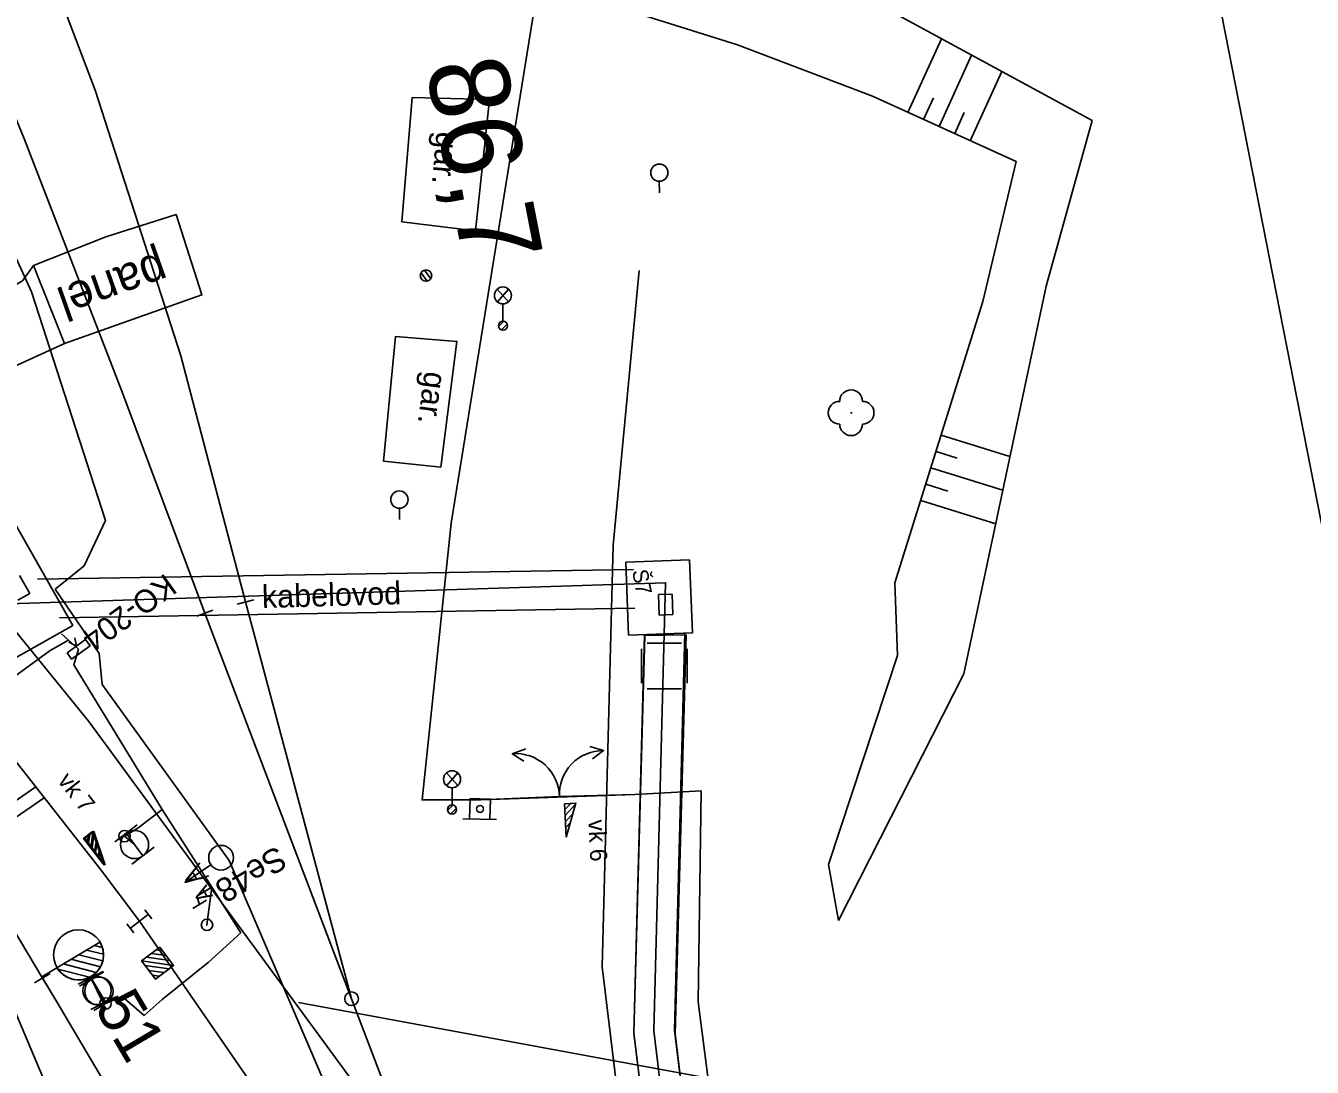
# Model space of a CAD drawing. Extents: x -545736 to -544888, y -1122892 to -1119128.
# Drawn here: x -545179.4 to -545123.1, y -1121657.7 to -1121612.1 of the extents above; entities that cross this region are included whole.
import ezdxf

# ---------------------------------------------------------------- set-up
doc = ezdxf.new("R2010")
doc.units = 0
for name, color, linetype in [('osvětlené plochy-hodnota-obrys', 7, 'Continuous'), ('Podbarveni_Komunikace', 7, 'Continuous'), ('Podbarveni_Prechodove konstrukce', 7, 'Continuous'), ('Vrstva 1', 7, 'Continuous'), ('Vrstva 1 - Koleje', 7, 'Continuous'), ('Vrstva 10', 7, 'Continuous'), ('Vrstva 11', 7, 'Continuous'), ('Vrstva 16', 7, 'Continuous'), ('Vrstva 17', 7, 'Continuous'), ('Vrstva 19 - Staniceni', 7, 'Continuous'), ('Vrstva 2', 7, 'Continuous'), ('Vrstva 2 - Vyhybky', 7, 'Continuous'), ('Vrstva 23', 7, 'Continuous'), ('Vrstva 23 - PHS - pozemni - schody - eskalatory', 7, 'Continuous'), ('Vrstva 25', 7, 'Continuous'), ('Vrstva 26', 7, 'Continuous'), ('Vrstva 27', 7, 'Continuous'), ('Vrstva 28 - zabzar', 7, 'Continuous'), ('Vrstva 3', 7, 'Continuous'), ('Vrstva 3 - Lisy - Pocitaci body', 7, 'Continuous'), ('Vrstva 31', 7, 'Continuous'), ('Vrstva 34', 7, 'Continuous'), ('Vrstva 35', 7, 'Continuous'), ('Vrstva 36', 7, 'Continuous'), ('Vrstva 4 - Teren - stezky - prechody - plochy', 7, 'Continuous'), ('Vrstva 48', 7, 'Continuous'), ('Vrstva 49', 7, 'Continuous'), ('Vrstva 50', 7, 'Continuous'), ('Vrstva 6 - Navesti', 7, 'Continuous'), ('Vrstva 61', 7, 'Continuous'), ('Vrstva 63', 7, 'Continuous'), ('Vrstva 7', 7, 'Continuous')]:
    doc.layers.add(name, color=color, linetype=linetype)

msp = doc.modelspace()

# ---------------------------------------------------------------- linework, layer by layer
at = {"layer": 'osvětlené plochy-hodnota-obrys'}
msp.add_lwpolyline([(-545114.36, -1122142.005), (-545095.834, -1122030.811), (-545094.039, -1122008.497), (-545094.672, -1121983.393), (-545097.737, -1121961.902), (-545099.42, -1121918.553), (-545101.285, -1121870.536), (-545123.71, -1121759.379), (-545130.296, -1121736.567), (-545147.419, -1121693.847), (-545162.352, -1121662.092), (-545176.655, -1121642.604), (-545199.404, -1121614.631), (-545212.209, -1121594.037), (-545225.557, -1121565.516)], dxfattribs=at)
at = {"layer": 'Podbarveni_Komunikace'}
msp.add_line((-545177.72, -1121626.054), (-545179.071, -1121622.643), dxfattribs=at)
msp.add_lwpolyline([(-545179.071, -1121622.643), (-545179.56, -1121623.309), (-545181.752, -1121624.596), (-545180.274, -1121627.213), (-545177.72, -1121626.054)], dxfattribs=at)
at = {"layer": 'Podbarveni_Prechodove konstrukce'}
msp.add_line((-545179.071, -1121622.643), (-545177.72, -1121626.054), dxfattribs=at)
msp.add_lwpolyline([(-545177.72, -1121626.054), (-545171.703, -1121623.927), (-545172.826, -1121620.409), (-545175.906, -1121621.387), (-545179.071, -1121622.643)], dxfattribs=at)
at = {"layer": 'Vrstva 1'}
for points in [[(-545223.914, -1121512.145), (-545222.307, -1121516.063), (-545201.359, -1121566.492), (-545194.846, -1121581.654), (-545187.618, -1121598.037), (-545184.441, -1121605.229), (-545182.916, -1121608.695), (-545179.472, -1121617.113), (-545175.207, -1121628.144), (-545171.571, -1121637.866), (-545165.151, -1121654.745), (-545162.352, -1121662.092), (-545162.064, -1121662.86)], [(-545218.327, -1121512.169), (-545215.614, -1121518.744), (-545202.659, -1121550.017), (-545195.247, -1121567.92), (-545182.766, -1121598.165), (-545176.378, -1121614.965), (-545172.622, -1121626.586), (-545169.798, -1121637.37), (-545165.151, -1121654.745)], [(-545190.178, -1121631.253), (-545186.213, -1121636.255), (-545176.171, -1121649.044), (-545174.436, -1121651.351), (-545168.743, -1121659.601), (-545162.987, -1121669.095), (-545158.853, -1121676.525), (-545151.303, -1121691.193)], [(-545178.679, -1121653.836), (-545178.101, -1121654.799), (-545172.318, -1121664.58), (-545165.861, -1121675.485), (-545165.218, -1121676.558), (-545159.659, -1121686.376)]]:
    msp.add_lwpolyline(points, dxfattribs=at)
at = {"layer": 'Vrstva 1 - Koleje'}
for points in [[(-545191.612, -1121632.129), (-545190.978, -1121633.194), (-545185.162, -1121642.962), (-545180.201, -1121654.544), (-545176.154, -1121664.128), (-545173.907, -1121669.92), (-545171.157, -1121677.438)], [(-545191.612, -1121632.129), (-545190.978, -1121633.194), (-545185.162, -1121642.962), (-545178.685, -1121653.839)]]:
    msp.add_lwpolyline(points, dxfattribs=at)
at = {"layer": 'Vrstva 10'}
msp.add_line((-545169.988, -1121392.291), (-544887.573, -1122835.274), dxfattribs=at)
at = {"layer": 'Vrstva 11'}
for p, q in [((-545161.836, -1121623.321), (-545162.103, -1121622.951)), ((-545161.682, -1121623.214), (-545161.953, -1121622.839))]:
    msp.add_line(p, q, dxfattribs=at)
msp.add_circle((-545161.89, -1121623.079), 0.25, dxfattribs=at)
at = {"layer": 'Vrstva 17'}
for p, q in [((-545158.114, -1121644.015), (-545157.521, -1121643.794)), ((-545154.116, -1121643.875), (-545154.723, -1121643.696)), ((-545159.498, -1121646.03), (-545152.748, -1121645.794))]:
    msp.add_line(p, q, dxfattribs=at)
for points in [[(-545149.838, -1121645.646), (-545152.748, -1121645.794), (-545156.047, -1121645.894), (-545159.498, -1121646.03), (-545162.062, -1121646.037), (-545160.791, -1121633.913), (-545156.992, -1121610.425), (-545157.88, -1121609.939)], [(-545157.521, -1121643.794), (-545158.114, -1121644.015), (-545157.602, -1121644.347)], [(-545154.723, -1121643.696), (-545154.116, -1121643.875), (-545154.604, -1121644.243)], [(-545146.984, -1121676.11), (-545146.655, -1121675.972), (-545148.036, -1121669.924), (-545149.969, -1121654.88), (-545149.838, -1121645.646)]]:
    msp.add_lwpolyline(points, dxfattribs=at)
for centre, start, end in [((-545157.964, -1121645.926), 0.9677, 94.4876), ((-545154.133, -1121645.792), 89.5173, 183.0371)]:
    msp.add_arc(centre, 1.917, start, end, dxfattribs=at)
at = {"layer": 'Vrstva 2'}
for p, q in [((-545171.922, -1121637.997), (-545171.22, -1121637.735)), ((-545169.435, -1121637.275), (-545170.161, -1121637.465)), ((-545165.151, -1121654.745), (-545169.798, -1121637.37)), ((-545178.05, -1121653.384), (-545176.164, -1121652.261)), ((-545176.164, -1121652.261), (-545178.05, -1121653.385)), ((-545176.409, -1121652.407), (-545176.062, -1121652.495)), ((-545177.435, -1121653.017), (-545176.143, -1121653.344)), ((-545177.092, -1121652.814), (-545176.043, -1121653.08)), ((-545176.751, -1121652.611), (-545176.013, -1121652.798)), ((-545178.051, -1121653.384), (-545178.712, -1121653.781)), ((-545178.05, -1121653.385), (-545178.05, -1121653.384)), ((-545178.002, -1121653.454), (-545176.621, -1121653.804)), ((-545177.776, -1121653.221), (-545176.324, -1121653.589))]:
    msp.add_line(p, q, dxfattribs=at)
for points in [[(-545162.064, -1121662.86), (-545162.352, -1121662.092), (-545165.151, -1121654.745), (-545171.571, -1121637.866)], [(-545178.712, -1121653.781), (-545178.101, -1121654.799), (-545172.318, -1121664.58), (-545165.861, -1121675.485)]]:
    msp.add_lwpolyline(points, dxfattribs=at)
for centre, radius in [((-545177.101, -1121652.82), 1.097), ((-545165.151, -1121654.745), 0.3)]:
    msp.add_circle(centre, radius, dxfattribs=at)
msp.add_arc((-545177.107, -1121652.822), 1.098, 210.8104, 30.7713, dxfattribs=at)
at = {"layer": 'Vrstva 2 - Vyhybky'}
msp.add_line((-545179.029, -1121654.044), (-545178.341, -1121653.634), dxfattribs=at)
msp.add_lwpolyline([(-545191.612, -1121632.129), (-545190.978, -1121633.194), (-545185.162, -1121642.962), (-545178.685, -1121653.839)], dxfattribs=at)
at = {"layer": 'Vrstva 23'}
for points in [[(-545159.725, -1121621.114), (-545162.942, -1121620.719), (-545162.496, -1121615.28), (-545159.115, -1121615.373)], [(-545161.248, -1121631.47), (-545163.752, -1121631.198), (-545163.227, -1121625.746), (-545160.538, -1121625.963)]]:
    msp.add_lwpolyline(points, close=True, dxfattribs=at)
at = {"layer": 'Vrstva 23 - PHS - pozemni - schody - eskalatory'}
msp.add_lwpolyline([(-545152.553, -1121622.858), (-545153.697, -1121634.879), (-545154.185, -1121653.344), (-545152.252, -1121669.212), (-545148.372, -1121684.734)], dxfattribs=at)
at = {"layer": 'Vrstva 25'}
for p, q in [((-545158.771, -1121623.667), (-545158.274, -1121624.224)), ((-545158.764, -1121624.232), (-545158.272, -1121623.672)), ((-545158.524, -1121624.321), (-545158.524, -1121625.071)), ((-545158.718, -1121625.311), (-545158.484, -1121625.076)), ((-545158.584, -1121625.46), (-545158.334, -1121625.21)), ((-545160.996, -1121644.852), (-545160.499, -1121645.407)), ((-545160.988, -1121645.417), (-545160.497, -1121644.856)), ((-545160.749, -1121645.505), (-545160.749, -1121646.255)), ((-545160.944, -1121646.495), (-545160.709, -1121646.261)), ((-545160.809, -1121646.644), (-545160.559, -1121646.394))]:
    msp.add_line(p, q, dxfattribs=at)
for centre, radius in [((-545158.525, -1121623.947), 0.374), ((-545158.524, -1121625.271), 0.2), ((-545158.524, -1121625.271), 0.2), ((-545160.75, -1121645.131), 0.374), ((-545160.749, -1121646.455), 0.2), ((-545160.749, -1121646.455), 0.2)]:
    msp.add_circle(centre, radius, dxfattribs=at)
at = {"layer": 'Vrstva 26'}
for points in [[(-545097.437, -1122052.623), (-545072.287, -1122039.894), (-545085.621, -1122009.744), (-545089.841, -1121964.946), (-545095.239, -1121958.274), (-545095.745, -1121940.272), (-545098.424, -1121935.947), (-545099.088, -1121910.293), (-545099.581, -1121891.247), (-545095.82, -1121860.673), (-545104.239, -1121857.434), (-545113.591, -1121811.167), (-545113.924, -1121803.223), (-545124.359, -1121753.762), (-545132.104, -1121728.782), (-545141.308, -1121704.806), (-545150.282, -1121669.65), (-545151.919, -1121656.143), (-545151.404, -1121636.531), (-545180.167, -1121637.447), (-545212.798, -1121581.796), (-545235.977, -1121514.184), (-545242.54, -1121484.599), (-545257.211, -1121409.362)], [(-545178.13, -1121636.802), (-545176.203, -1121639.623), (-545176.067, -1121640.979), (-545170.513, -1121648.691), (-545165.291, -1121660.827), (-545166.647, -1121661.513), (-545167.923, -1121662.294), (-545169.338, -1121663.391), (-545167.616, -1121666.31), (-545166.877, -1121667.495)]]:
    msp.add_lwpolyline(points, dxfattribs=at)
at = {"layer": 'Vrstva 27'}
for p, q in [((-545177.601, -1121639.6), (-545177.6, -1121639.595)), ((-545175.105, -1121647.6), (-545175.075, -1121647.64)), ((-545171.494, -1121651.489), (-545171.466, -1121651.531)), ((-545175.906, -1121654.971), (-545175.934, -1121654.929))]:
    msp.add_line(p, q, dxfattribs=at)
msp.add_lwpolyline([(-545177.528, -1121639.132), (-545177.197, -1121639.305), (-545177.257, -1121638.937)], dxfattribs=at)
msp.add_lwpolyline([(-545177.603, -1121639.597), (-545176.792, -1121639.012), (-545176.597, -1121639.283), (-545177.408, -1121639.868)], close=True, dxfattribs=at)
for centre in [(-545175.09, -1121647.62), (-545171.48, -1121651.51), (-545175.92, -1121654.95)]:
    msp.add_circle(centre, 0.25, dxfattribs=at)
at = {"layer": 'Vrstva 28 - zabzar'}
for points in [[(-545177.54, -1121639.04), (-545178.35, -1121639.5), (-545179.97, -1121640.67), (-545183.47, -1121636.07), (-545184.45, -1121634.87), (-545186.6, -1121631.49), (-545190.13, -1121626.74), (-545191.55, -1121625.3), (-545191.97, -1121624.63), (-545192.88, -1121625.74), (-545195.87, -1121627.94), (-545196.46, -1121628.61)], [(-545177.85, -1121638.76), (-545177.54, -1121639.04), (-545177.1, -1121639.44)], [(-545169.99, -1121651.86), (-545171.26, -1121649.86), (-545173.44, -1121646.45), (-545177.31, -1121640.12), (-545177.1, -1121639.44)], [(-545174.65, -1121647.99), (-545175.09, -1121647.62), (-545174.51, -1121647.28), (-545173.44, -1121646.45)], [(-545171.8, -1121650.61), (-545171.92, -1121650.25), (-545171.26, -1121649.86), (-545171.48, -1121651.51)], [(-545176.21, -1121654.41), (-545175.92, -1121654.95), (-545175.19, -1121654.65), (-545174.23, -1121655.47), (-545173.44, -1121654.78), (-545171.43, -1121653.16), (-545169.99, -1121651.86)]]:
    msp.add_lwpolyline(points, dxfattribs=at)
at = {"layer": 'Vrstva 3'}
for p, q in [((-545159.959, -1121645.979), (-545159.981, -1121646.866)), ((-545159.072, -1121646.002), (-545159.959, -1121645.979)), ((-545159.095, -1121646.888), (-545159.072, -1121646.002)), ((-545155.822, -1121646.205), (-545155.813, -1121646.201)), ((-545155.809, -1121646.463), (-545155.551, -1121646.188)), ((-545155.796, -1121646.725), (-545155.343, -1121646.23)), ((-545155.783, -1121646.988), (-545155.454, -1121646.63)), ((-545160.277, -1121646.858), (-545158.799, -1121646.896)), ((-545159.981, -1121646.866), (-545159.095, -1121646.888)), ((-545155.77, -1121647.25), (-545155.563, -1121647.021)), ((-545176.878, -1121647.731), (-545176.874, -1121647.722)), ((-545176.719, -1121647.935), (-545176.667, -1121647.561)), ((-545176.558, -1121648.142), (-545176.472, -1121647.476)), ((-545176.396, -1121648.349), (-545176.333, -1121647.867)), ((-545155.757, -1121647.512), (-545155.678, -1121647.42)), ((-545176.235, -1121648.556), (-545176.197, -1121648.249)), ((-545176.074, -1121648.762), (-545176.062, -1121648.642)), ((-545172.445, -1121649.658), (-545171.789, -1121648.786)), ((-545172.445, -1121649.658), (-545171.309, -1121648.874)), ((-545172.445, -1121649.658), (-545171.397, -1121649.354)), ((-545174.83, -1121651.659), (-545174.042, -1121651.043)), ((-545173.888, -1121651.241), (-545174.196, -1121650.846)), ((-545174.676, -1121651.856), (-545174.984, -1121651.461)), ((-545176.02, -1121653.557), (-545177.121, -1121654.11)), ((-545176.57, -1121653.833), (-545176.018, -1121654.935)), ((-545175.467, -1121654.658), (-545176.568, -1121655.211))]:
    msp.add_line(p, q, dxfattribs=at)
for points in [[(-545155.749, -1121647.674), (-545155.328, -1121646.177), (-545155.822, -1121646.201), (-545155.749, -1121647.674)], [(-545155.749, -1121647.674), (-545155.328, -1121646.177), (-545155.822, -1121646.201), (-545155.749, -1121647.674)], [(-545175.974, -1121648.89), (-545176.491, -1121647.423), (-545176.881, -1121647.728), (-545175.974, -1121648.89)], [(-545175.974, -1121648.89), (-545176.491, -1121647.423), (-545176.881, -1121647.728), (-545175.974, -1121648.89)]]:
    msp.add_lwpolyline(points, dxfattribs=at)
for centre, radius in [((-545159.525, -1121646.433), 0.148), ((-545170.862, -1121648.568), 0.542), ((-545176.292, -1121654.386), 0.616)]:
    msp.add_circle(centre, radius, dxfattribs=at)
at = {"layer": 'Vrstva 3 - Lisy - Pocitaci body'}
for p, q in [((-545174.528, -1121647.127), (-545175.513, -1121647.868)), ((-545176.824, -1121647.715), (-545176.82, -1121647.706)), ((-545176.669, -1121647.921), (-545176.61, -1121647.548)), ((-545176.511, -1121648.131), (-545176.414, -1121647.467)), ((-545176.353, -1121648.341), (-545176.282, -1121647.86)), ((-545175.02, -1121647.498), (-545174.28, -1121648.482)), ((-545176.195, -1121648.55), (-545176.152, -1121648.245)), ((-545173.787, -1121648.112), (-545174.772, -1121648.853)), ((-545176.038, -1121648.76), (-545176.023, -1121648.64)), ((-545174.128, -1121652.922), (-545173.099, -1121653.068)), ((-545173.916, -1121652.763), (-545173.258, -1121652.856)), ((-545173.704, -1121652.603), (-545173.418, -1121652.644)), ((-545175.994, -1121653.566), (-545177.054, -1121654.194)), ((-545174.34, -1121653.081), (-545172.939, -1121653.28)), ((-545174.18, -1121653.293), (-545173.151, -1121653.439)), ((-545174.021, -1121653.505), (-545173.363, -1121653.598)), ((-545176.524, -1121653.88), (-545175.896, -1121654.94)), ((-545173.862, -1121653.717), (-545173.575, -1121653.758)), ((-545175.366, -1121654.626), (-545176.426, -1121655.254))]:
    msp.add_line(p, q, dxfattribs=at)
msp.add_lwpolyline([(-545175.94, -1121648.89), (-545176.431, -1121647.414), (-545176.826, -1121647.711), (-545175.94, -1121648.89)], dxfattribs=at)
msp.add_lwpolyline([(-545173.541, -1121652.48), (-545172.939, -1121653.28), (-545173.739, -1121653.881), (-545174.34, -1121653.081)], close=True, dxfattribs=at)
for centre in [(-545174.648, -1121647.992), (-545176.208, -1121654.412)]:
    msp.add_circle(centre, 0.616, dxfattribs=at)
at = {"layer": 'Vrstva 31'}
msp.add_lwpolyline([(-545178.13, -1121636.802), (-545176.86, -1121635.785), (-545175.928, -1121633.805), (-545179.164, -1121623.786), (-545180.147, -1121621.616), (-545180.907, -1121621.547)], dxfattribs=at)
at = {"layer": 'Vrstva 34'}
for p, q in [((-545152.452, -1121640.927), (-545152.452, -1121639.427)), ((-545152.202, -1121639.177), (-545150.702, -1121639.177)), ((-545150.452, -1121639.427), (-545150.452, -1121640.927)), ((-545150.702, -1121641.177), (-545152.202, -1121641.177))]:
    msp.add_line(p, q, dxfattribs=at)
at = {"layer": 'Vrstva 35'}
msp.add_lwpolyline([(-545133.797, -1121726.325), (-545132.063, -1121725.808), (-545133.359, -1121722.473), (-545136.187, -1121715.259), (-545140.54, -1121704.25), (-545149.431, -1121669.212), (-545150.987, -1121656.284), (-545150.508, -1121638.813), (-545152.305, -1121638.832), (-545152.793, -1121656.24), (-545151.165, -1121669.623), (-545142.297, -1121704.695), (-545137.675, -1121716.45), (-545135.043, -1121723.12)], close=True, dxfattribs=at)
msp.add_lwpolyline([(-545174.23, -1121655.47), (-545173.44, -1121654.78), (-545171.43, -1121653.16), (-545169.99, -1121651.86)], dxfattribs=at)
at = {"layer": 'Vrstva 36'}
for p, q in [((-545151.677, -1121618.95), (-545151.676, -1121619.45)), ((-545163.056, -1121633.265), (-545163.055, -1121633.765))]:
    msp.add_line(p, q, dxfattribs=at)
for centre in [(-545151.677, -1121618.571), (-545163.056, -1121632.887)]:
    msp.add_circle(centre, 0.378, dxfattribs=at)
at = {"layer": 'Vrstva 4 - Teren - stezky - prechody - plochy'}
for points in [[(-545179.071, -1121622.643), (-545175.906, -1121621.387), (-545172.826, -1121620.409), (-545171.703, -1121623.927), (-545177.72, -1121626.054), (-545179.071, -1121622.643)], [(-545177.72, -1121626.054), (-545180.274, -1121627.213), (-545181.752, -1121624.596), (-545179.56, -1121623.309), (-545179.071, -1121622.643), (-545177.72, -1121626.054)]]:
    msp.add_lwpolyline(points, dxfattribs=at)
at = {"layer": 'Vrstva 48'}
for p, q in [((-545140.795, -1121615.93), (-545139.329, -1121612.704)), ((-545139.43, -1121616.551), (-545138.007, -1121613.42)), ((-545138.064, -1121617.171), (-545136.685, -1121614.137)), ((-545140.113, -1121616.241), (-545139.679, -1121615.287)), ((-545138.747, -1121616.861), (-545138.327, -1121615.936)), ((-545139.339, -1121630.063), (-545136.326, -1121631.005)), ((-545139.563, -1121630.779), (-545138.639, -1121631.068)), ((-545139.787, -1121631.495), (-545136.639, -1121632.479)), ((-545140.01, -1121632.211), (-545139.046, -1121632.512)), ((-545140.234, -1121632.926), (-545136.952, -1121633.952))]:
    msp.add_line(p, q, dxfattribs=at)
at = {"layer": 'Vrstva 49'}
for p, q in [((-545180.483, -1121632.872), (-545177.349, -1121638.395)), ((-545150.352, -1121635.517), (-545153.15, -1121635.631)), ((-545150.352, -1121635.517), (-545150.221, -1121638.714)), ((-545152.812, -1121635.943), (-545178.901, -1121636.37)), ((-545153.15, -1121635.631), (-545153.019, -1121638.829)), ((-545179.237, -1121636.993), (-545179.681, -1121636.21)), ((-545179.237, -1121636.993), (-545179.759, -1121637.289)), ((-545151.116, -1121637.024), (-545151.715, -1121637.049)), ((-545151.679, -1121637.948), (-545151.715, -1121637.049)), ((-545151.079, -1121637.923), (-545151.116, -1121637.024)), ((-545152.742, -1121637.642), (-545177.94, -1121638.064)), ((-545179.96, -1121639.873), (-545177.349, -1121638.395)), ((-545151.079, -1121637.923), (-545151.679, -1121637.948)), ((-545150.221, -1121638.714), (-545153.019, -1121638.829))]:
    msp.add_line(p, q, dxfattribs=at)
for points in [[(-545157.88, -1121609.939), (-545147.278, -1121611.253), (-545142.301, -1121611.093), (-545132.728, -1121616.281), (-545134.742, -1121623.544), (-545138.347, -1121640.519), (-545143.84, -1121651.319)], [(-545143.84, -1121651.319), (-545144.274, -1121648.865), (-545141.256, -1121639.713), (-545141.36, -1121636.527), (-545137.511, -1121624.217), (-545136.054, -1121618.085), (-545142.343, -1121615.227), (-545148.248, -1121612.972), (-545157.88, -1121609.939)], [(-545152.326, -1121638.8), (-545152.798, -1121656.257), (-545151.161, -1121669.557)], [(-545150.562, -1121638.702), (-545151.011, -1121656.115), (-545149.408, -1121669.217)]]:
    msp.add_lwpolyline(points, dxfattribs=at)
at = {"layer": 'Vrstva 50'}
msp.add_line((-545143.311, -1121629.085), (-545143.24, -1121629.085), dxfattribs=at)
for centre, start, end in [((-545143.28, -1121628.584), 0, 180), ((-545143.78, -1121629.084), 90, 270), ((-545142.78, -1121629.084), 270, 90), ((-545143.28, -1121629.584), 180, 0)]:
    msp.add_arc(centre, 0.5, start, end, dxfattribs=at)
at = {"layer": 'Vrstva 6 - Navesti'}
msp.add_line((-545171.499, -1121650.431), (-545172.101, -1121650.789), dxfattribs=at)
at = {"layer": 'Vrstva 63'}
msp.add_line((-545129.567, -1121661.894), (-545167.479, -1121654.911), dxfattribs=at)
at = {"layer": 'Vrstva 7'}
for p, q in [((-545182.301, -1121647.752), (-545178.977, -1121645.471)), ((-545181.994, -1121648.268), (-545178.605, -1121645.944))]:
    msp.add_line(p, q, dxfattribs=at)

# ---------------------------------------------------------------- texts
at = {"layer": 'Vrstva 16'}
msp.add_text('kabelovod', height=1, rotation=1.6316, dxfattribs=at).set_placement((-545169.062, -1121637.638))
at = {"layer": 'Vrstva 19 - Staniceni'}
msp.add_text('86,7', height=3.5, rotation=281.0167, dxfattribs=at).set_placement((-545161.922, -1121613.872))
at = {"layer": 'Vrstva 2'}
msp.add_text('51', height=2, rotation=300.6298, dxfattribs=at).set_placement((-545176.441, -1121655.113))
at = {"layer": 'Vrstva 23'}
for rotation, p in [(265.3122, (-545161.438, -1121616.754)), (262.6536, (-545161.956, -1121627.242))]:
    msp.add_text('gar.', height=1, rotation=rotation, dxfattribs=at).set_placement(p)
at = {"layer": 'Vrstva 27'}
msp.add_text('KO-204', height=1, rotation=215.7781, dxfattribs=at).set_placement((-545173.3, -1121636.089))
at = {"layer": 'Vrstva 3'}
for s, rotation, p in [('vk 7', 307.9592, (-545178.048, -1121645.204)), ('vk 6', 272.8226, (-545154.786, -1121646.913))]:
    msp.add_text(s, height=0.75, rotation=rotation, dxfattribs=at).set_placement(p)
at = {"layer": 'Vrstva 4 - Teren - stezky - prechody - plochy'}
msp.add_text('panel', height=1.5, rotation=199.4684, dxfattribs=at).set_placement((-545173.53, -1121622.027))
at = {"layer": 'Vrstva 6 - Navesti'}
for s, height, rotation, p in [('Se48', 1.05, 210.774, (-545168.406, -1121648.012)), ('A A ', 0.7, 120.774, (-545171.199, -1121650.252))]:
    msp.add_text(s, height=height, rotation=rotation, dxfattribs=at).set_placement(p)
at = {"layer": 'Vrstva 61'}
msp.add_text('Š7', height=0.6806, rotation=281.0281, dxfattribs=at).set_placement((-545152.871, -1121636.008))

doc.saveas('drawing.dxf')
